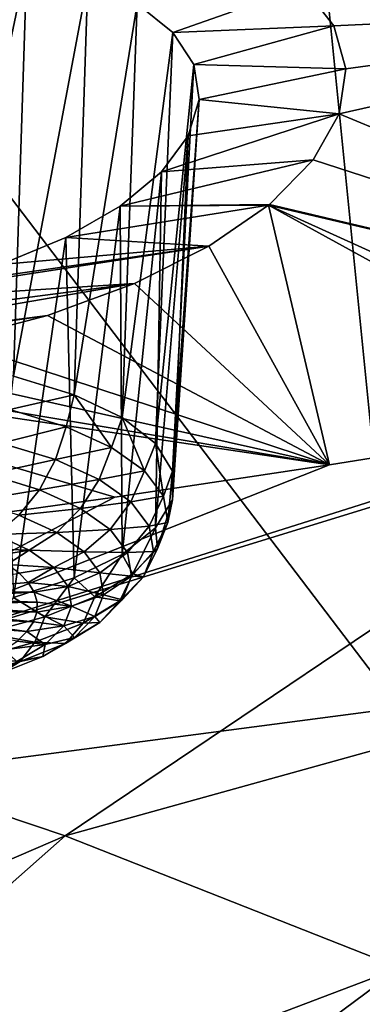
# Model space of a CAD drawing. Header units: metres. Extents: x -92 to 264, y -100 to 50.
# Tile 482 of 656: x 217.03 to 218.28, y -11.74 to -8.14. Entities that reach past the tile are written whole.
import ezdxf

# ---------------------------------------------------------------- set-up
doc = ezdxf.new("R2010")
doc.units = ezdxf.units.M
doc.layers.add('solid_21062050_01', color=7, linetype='CONTINUOUS')

msp = doc.modelspace()

# ---------------------------------------------------------------- linework, layer by layer
at = {"layer": 'solid_21062050_01'}
for points in [[(220.628174, -5.364269, 207.362213), (217.93573, -5.889867, 208.823853), (221.82106, -10.098863, 214.138824)], [(217.93573, -5.889867, 208.823853), (215.127121, -6.340286, 210.076675), (218.413559, -10.658474, 215.695007)], [(217.93573, -5.889867, 208.823853), (218.413559, -10.658474, 215.695007), (221.82106, -10.098863, 214.138824)], [(215.127121, -6.340286, 210.076675), (214.881866, -11.121347, 216.982498), (218.413559, -10.658474, 215.695007)], [(216.792084, -7.891219, 146.709167), (217.051468, -7.932848, 146.85524), (216.742676, -9.394676, 146.242386)], [(217.051468, -7.932848, 146.85524), (217.001907, -9.444964, 146.383347), (216.742676, -9.394676, 146.242386)], [(217.274551, -7.997602, 147.041916), (217.001907, -9.444964, 146.383347), (217.051468, -7.932848, 146.85524)], [(217.274551, -7.997602, 147.041916), (217.22435, -9.513222, 146.571655), (217.001907, -9.444964, 146.383347)], [(217.274551, -7.997602, 147.041916), (217.455154, -8.083465, 147.263199), (217.22435, -9.513222, 146.571655)], [(217.455154, -8.083465, 147.263199), (218.062988, -8.019053, 147.270508), (217.586227, -8.187284, 147.51062)], [(217.586227, -8.187284, 147.51062), (218.062988, -8.019053, 147.270508), (218.175034, -8.163038, 147.597382)], [(218.175034, -8.163038, 147.597382), (218.062988, -8.019053, 147.270508), (220.00119, -8.078667, 147.874298)], [(217.455154, -8.083465, 147.263199), (217.400299, -9.596465, 146.799057), (217.22435, -9.513222, 146.571655)], [(217.455154, -8.083465, 147.263199), (217.586227, -8.187284, 147.51062), (217.400299, -9.596465, 146.799057)], [(218.219315, -8.320351, 147.935837), (218.175034, -8.163038, 147.597382), (220.00119, -8.078667, 147.874298)], [(218.194199, -8.485626, 148.274567), (220.00119, -8.078667, 147.874298), (220.393204, -9.397864, 150.704163)], [(218.194199, -8.485626, 148.274567), (218.219315, -8.320351, 147.935837), (220.00119, -8.078667, 147.874298)], [(217.586227, -8.187284, 147.51062), (218.175034, -8.163038, 147.597382), (217.662735, -8.305269, 147.774963)], [(217.662735, -8.305269, 147.774963), (218.175034, -8.163038, 147.597382), (218.219315, -8.320351, 147.935837)], [(217.586227, -8.187284, 147.51062), (217.522064, -9.691057, 147.055634), (217.400299, -9.596465, 146.799057)], [(217.586227, -8.187284, 147.51062), (217.662735, -8.305269, 147.774963), (217.522064, -9.691057, 147.055634)], [(217.662735, -8.305269, 147.774963), (217.584305, -9.792863, 147.330154), (217.522064, -9.691057, 147.055634)], [(217.662735, -8.305269, 147.774963), (217.681488, -8.432983, 148.046295), (217.584305, -9.792863, 147.330154)], [(217.662735, -8.305269, 147.774963), (218.219315, -8.320351, 147.935837), (217.681488, -8.432983, 148.046295)], [(217.681488, -8.432983, 148.046295), (218.219315, -8.320351, 147.935837), (218.194199, -8.485626, 148.274567)], [(217.681488, -8.432983, 148.046295), (217.58432, -9.897433, 147.610626), (217.584305, -9.792863, 147.330154)], [(217.681488, -8.432983, 148.046295), (217.641373, -8.565484, 148.31424), (217.58432, -9.897433, 147.610626)], [(217.681488, -8.432983, 148.046295), (218.194199, -8.485626, 148.274567), (217.641373, -8.565484, 148.31424)], [(217.543686, -8.697464, 148.568283), (218.194199, -8.485626, 148.274567), (218.099579, -8.653395, 148.602554)], [(217.641373, -8.565484, 148.31424), (218.194199, -8.485626, 148.274567), (217.543686, -8.697464, 148.568283)], [(218.099579, -8.653395, 148.602554), (218.194199, -8.485626, 148.274567), (220.393204, -9.397864, 150.704163)], [(217.641373, -8.565484, 148.31424), (217.522095, -10.000198, 147.884796), (217.58432, -9.897433, 147.610626)], [(217.641373, -8.565484, 148.31424), (217.543686, -8.697464, 148.568283), (217.522095, -10.000198, 147.884796)], [(217.392593, -8.823163, 148.797745), (218.099579, -8.653395, 148.602554), (217.939117, -8.816452, 148.906189)], [(217.543686, -8.697464, 148.568283), (218.099579, -8.653395, 148.602554), (217.392593, -8.823163, 148.797745)], [(217.939117, -8.816452, 148.906189), (218.099579, -8.653395, 148.602554), (220.393204, -9.397864, 150.704163)], [(217.543686, -8.697464, 148.568283), (217.392593, -8.823163, 148.797745), (217.40036, -10.096667, 148.140671)], [(217.543686, -8.697464, 148.568283), (217.40036, -10.096667, 148.140671), (217.522095, -10.000198, 147.884796)], [(217.194244, -8.93763, 148.994019), (217.935776, -8.819203, 148.911179), (217.718048, -8.969341, 149.175827)], [(217.392593, -8.823163, 148.797745), (217.935776, -8.819203, 148.911179), (217.194244, -8.93763, 148.994019)], [(217.392593, -8.823163, 148.797745), (217.194244, -8.93763, 148.994019), (217.224442, -10.182622, 148.367081)], [(217.392593, -8.823163, 148.797745), (217.224442, -10.182622, 148.367081), (217.40036, -10.096667, 148.140671)], [(217.392593, -8.823163, 148.797745), (217.939117, -8.816452, 148.906189), (217.935776, -8.819203, 148.911179)], [(217.718048, -8.969341, 149.175827), (217.935776, -8.819203, 148.911179), (218.158585, -9.76967, 150.947601)], [(217.935776, -8.819203, 148.911179), (217.939117, -8.816452, 148.906189), (220.393204, -9.397864, 150.704163)], [(217.935776, -8.819203, 148.911179), (220.393204, -9.397864, 150.704163), (219.5392, -9.546349, 150.802124)], [(217.935776, -8.819203, 148.911179), (219.5392, -9.546349, 150.802124), (219.325119, -9.582318, 150.825714)], [(217.935776, -8.819203, 148.911179), (219.325119, -9.582318, 150.825714), (218.158585, -9.76967, 150.947601)], [(217.194244, -8.93763, 148.994019), (217.718048, -8.969341, 149.175827), (216.955765, -9.036703, 149.150238)], [(217.194244, -8.93763, 148.994019), (216.955765, -9.036703, 149.150238), (217.002014, -10.254308, 148.554138)], [(217.194244, -8.93763, 148.994019), (217.002014, -10.254308, 148.554138), (217.224442, -10.182622, 148.367081)], [(216.395325, -9.173598, 149.319916), (217.718048, -8.969341, 149.175827), (217.445068, -9.106043, 149.401428)], [(216.685715, -9.116514, 149.260452), (217.718048, -8.969341, 149.175827), (216.395325, -9.173598, 149.319916)], [(216.955765, -9.036703, 149.150238), (217.718048, -8.969341, 149.175827), (216.685715, -9.116514, 149.260452)], [(217.445068, -9.106043, 149.401428), (217.718048, -8.969341, 149.175827), (218.158585, -9.76967, 150.947601)], [(215.30484, -9.385119, 149.548172), (217.445068, -9.106043, 149.401428), (215.656509, -9.41356, 149.676407)], [(216.395325, -9.173598, 149.319916), (217.445068, -9.106043, 149.401428), (215.30484, -9.385119, 149.548172)], [(215.656509, -9.41356, 149.676407), (217.445068, -9.106043, 149.401428), (217.126999, -9.222836, 149.577133)], [(217.126999, -9.222836, 149.577133), (217.445068, -9.106043, 149.401428), (218.158585, -9.76967, 150.947601)], [(215.656509, -9.41356, 149.676407), (217.126999, -9.222836, 149.577133), (215.786133, -9.416341, 149.707764)], [(215.786133, -9.416341, 149.707764), (217.126999, -9.222836, 149.577133), (216.776932, -9.314545, 149.695282)], [(216.776932, -9.314545, 149.695282), (217.126999, -9.222836, 149.577133), (218.158585, -9.76967, 150.947601)], [(216.407257, -9.378084, 149.752151), (216.776932, -9.314545, 149.695282), (218.158585, -9.76967, 150.947601)], [(216.030807, -9.411306, 149.745804), (216.407257, -9.378084, 149.752151), (218.158585, -9.76967, 150.947601)], [(215.786133, -9.416341, 149.707764), (216.030807, -9.411306, 149.745804), (218.158585, -9.76967, 150.947601)], [(215.786133, -9.416341, 149.707764), (218.158585, -9.76967, 150.947601), (217.373657, -9.887734, 151.02356)], [(215.786133, -9.416341, 149.707764), (217.373657, -9.887734, 151.02356), (215.912933, -10.090937, 151.152588)], [(216.988739, -9.567406, 146.358521), (217.001907, -9.444964, 146.383347), (217.22435, -9.513222, 146.571655)], [(217.195023, -9.629853, 146.530869), (216.988739, -9.567406, 146.358521), (217.22435, -9.513222, 146.571655)], [(217.361588, -9.705436, 146.737503), (217.195023, -9.629853, 146.530869), (217.22435, -9.513222, 146.571655)], [(217.361588, -9.705436, 146.737503), (217.22435, -9.513222, 146.571655), (217.400299, -9.596465, 146.799057)], [(215.857254, -10.678091, 152.388931), (219.325119, -9.582318, 150.825714), (219.5392, -9.546349, 150.802124)], [(217.192032, -11.126248, 153.633728), (215.857254, -10.678091, 152.388931), (219.5392, -9.546349, 150.802124)], [(216.957687, -9.689772, 146.359894), (216.988739, -9.567406, 146.358521), (217.195023, -9.629853, 146.530869)], [(217.192032, -11.126248, 153.633728), (219.5392, -9.546349, 150.802124), (220.976456, -10.076524, 152.278198)], [(215.857254, -10.678091, 152.388931), (218.158585, -9.76967, 150.947601), (219.325119, -9.582318, 150.825714)], [(217.482025, -9.791248, 146.97049), (217.361588, -9.705436, 146.737503), (217.400299, -9.596465, 146.799057)], [(217.482025, -9.791248, 146.97049), (217.400299, -9.596465, 146.799057), (217.522064, -9.691057, 147.055634)], [(217.155991, -9.749805, 146.525574), (216.957687, -9.689772, 146.359894), (217.195023, -9.629853, 146.530869)], [(217.155991, -9.749805, 146.525574), (217.195023, -9.629853, 146.530869), (217.361588, -9.705436, 146.737503)], [(217.155991, -9.749805, 146.525574), (216.910736, -9.803658, 146.387573), (216.957687, -9.689772, 146.359894)], [(217.155991, -9.749805, 146.525574), (217.361588, -9.705436, 146.737503), (217.316116, -9.822466, 146.724213)], [(217.316116, -9.822466, 146.724213), (217.361588, -9.705436, 146.737503), (217.482025, -9.791248, 146.97049)], [(217.551712, -9.883993, 147.220886), (217.482025, -9.791248, 146.97049), (217.522064, -9.691057, 147.055634)], [(217.551712, -9.883993, 147.220886), (217.522064, -9.691057, 147.055634), (217.584305, -9.792863, 147.330154)], [(217.155991, -9.749805, 146.525574), (217.097153, -9.860087, 146.543304), (216.910736, -9.803658, 146.387573)], [(217.155991, -9.749805, 146.525574), (217.316116, -9.822466, 146.724213), (217.097153, -9.860087, 146.543304)], [(215.857254, -10.678091, 152.388931), (217.373657, -9.887734, 151.02356), (218.158585, -9.76967, 150.947601)], [(217.316116, -9.822466, 146.724213), (217.482025, -9.791248, 146.97049), (217.4319, -9.904961, 146.948196)], [(217.4319, -9.904961, 146.948196), (217.482025, -9.791248, 146.97049), (217.551712, -9.883993, 147.220886)], [(217.567978, -9.980106, 147.47905), (217.551712, -9.883993, 147.220886), (217.584305, -9.792863, 147.330154)], [(217.567978, -9.980106, 147.47905), (217.584305, -9.792863, 147.330154), (217.58432, -9.897433, 147.610626)], [(217.097153, -9.860087, 146.543304), (216.850891, -9.901801, 146.439774), (216.910736, -9.803658, 146.387573)], [(217.316116, -9.822466, 146.724213), (217.247665, -9.928387, 146.730026), (217.097153, -9.860087, 146.543304)], [(217.316116, -9.822466, 146.724213), (217.4319, -9.904961, 146.948196), (217.247665, -9.928387, 146.730026)], [(217.097153, -9.860087, 146.543304), (217.022232, -9.953669, 146.582916), (216.850891, -9.901801, 146.439774)], [(217.097153, -9.860087, 146.543304), (217.247665, -9.928387, 146.730026), (217.022232, -9.953669, 146.582916)], [(215.857254, -10.678091, 152.388931), (215.912933, -10.090937, 151.152588), (217.373657, -9.887734, 151.02356)], [(217.4319, -9.904961, 146.948196), (217.551712, -9.883993, 147.220886), (217.498901, -9.99412, 147.188919)], [(217.498901, -9.99412, 147.188919), (217.551712, -9.883993, 147.220886), (217.567978, -9.980106, 147.47905)], [(217.530182, -10.075893, 147.735077), (217.58432, -9.897433, 147.610626), (217.522095, -10.000198, 147.884796)], [(217.530182, -10.075893, 147.735077), (217.567978, -9.980106, 147.47905), (217.58432, -9.897433, 147.610626)], [(217.247665, -9.928387, 146.730026), (217.160568, -10.016446, 146.754547), (217.022232, -9.953669, 146.582916)], [(217.247665, -9.928387, 146.730026), (217.356491, -10.00593, 146.940567), (217.160568, -10.016446, 146.754547)], [(217.4319, -9.904961, 146.948196), (217.356491, -10.00593, 146.940567), (217.247665, -9.928387, 146.730026)], [(217.4319, -9.904961, 146.948196), (217.498901, -9.99412, 147.188919), (217.356491, -10.00593, 146.940567)], [(217.022232, -9.953669, 146.582916), (217.160568, -10.016446, 146.754547), (216.93602, -10.024583, 146.641907)], [(217.356491, -10.00593, 146.940567), (217.260605, -10.08772, 146.948059), (217.160568, -10.016446, 146.754547)], [(217.356491, -10.00593, 146.940567), (217.419464, -10.089738, 147.166824), (217.260605, -10.08772, 146.948059)], [(217.498901, -9.99412, 147.188919), (217.419464, -10.089738, 147.166824), (217.356491, -10.00593, 146.940567)], [(217.439774, -10.167675, 147.979126), (217.522095, -10.000198, 147.884796), (217.40036, -10.096667, 148.140671)], [(217.498901, -9.99412, 147.188919), (217.514526, -10.086516, 147.437103), (217.419464, -10.089738, 147.166824)], [(217.439774, -10.167675, 147.979126), (217.530182, -10.075893, 147.735077), (217.522095, -10.000198, 147.884796)], [(217.498901, -9.99412, 147.188919), (217.567978, -9.980106, 147.47905), (217.514526, -10.086516, 147.437103)], [(217.514526, -10.086516, 147.437103), (217.567978, -9.980106, 147.47905), (217.530182, -10.075893, 147.735077)], [(216.93602, -10.024583, 146.641907), (217.06041, -10.081029, 146.796219), (216.861481, -10.074894, 146.734558)], [(217.160568, -10.016446, 146.754547), (217.06041, -10.081029, 146.796219), (216.93602, -10.024583, 146.641907)], [(217.160568, -10.016446, 146.754547), (217.260605, -10.08772, 146.948059), (217.06041, -10.081029, 146.796219)], [(217.06041, -10.081029, 146.796219), (216.925308, -10.103016, 146.811493), (216.861481, -10.074894, 146.734558)], [(217.06041, -10.081029, 146.796219), (216.979568, -10.133528, 146.894608), (216.925308, -10.103016, 146.811493)], [(217.06041, -10.081029, 146.796219), (217.15036, -10.145116, 146.97023), (216.979568, -10.133528, 146.894608)], [(217.260605, -10.08772, 146.948059), (217.15036, -10.145116, 146.97023), (217.06041, -10.081029, 146.796219)], [(218.416779, -11.609113, 154.974945), (217.192032, -11.126248, 153.633728), (220.976456, -10.076524, 152.278198)], [(217.478195, -10.1786, 147.683228), (217.530182, -10.075893, 147.735077), (217.439774, -10.167675, 147.979126)], [(217.514526, -10.086516, 147.437103), (217.530182, -10.075893, 147.735077), (217.478195, -10.1786, 147.683228)], [(217.260605, -10.08772, 146.948059), (217.318497, -10.164752, 147.156036), (217.15036, -10.145116, 146.97023)], [(217.300247, -10.251922, 148.201813), (217.40036, -10.096667, 148.140671), (217.224442, -10.182622, 148.367081)], [(217.419464, -10.089738, 147.166824), (217.318497, -10.164752, 147.156036), (217.260605, -10.08772, 146.948059)], [(217.300247, -10.251922, 148.201813), (217.439774, -10.167675, 147.979126), (217.40036, -10.096667, 148.140671)], [(217.419464, -10.089738, 147.166824), (217.434158, -10.176589, 147.400116), (217.318497, -10.164752, 147.156036)], [(217.514526, -10.086516, 147.437103), (217.434158, -10.176589, 147.400116), (217.419464, -10.089738, 147.166824)], [(217.514526, -10.086516, 147.437103), (217.478195, -10.1786, 147.683228), (217.434158, -10.176589, 147.400116)], [(217.15036, -10.145116, 146.97023), (217.023575, -10.166047, 146.982849), (216.979568, -10.133528, 146.894608)], [(217.15036, -10.145116, 146.97023), (217.056763, -10.200164, 147.075134), (217.023575, -10.166047, 146.982849)], [(217.15036, -10.145116, 146.97023), (217.202408, -10.214379, 147.157227), (217.056763, -10.200164, 147.075134)], [(217.318497, -10.164752, 147.156036), (217.202408, -10.214379, 147.157227), (217.15036, -10.145116, 146.97023)], [(216.643539, -10.234225, 147.173813), (217.023575, -10.166047, 146.982849), (217.056763, -10.200164, 147.075134)], [(217.116959, -10.325398, 148.394577), (217.224442, -10.182622, 148.367081), (217.002014, -10.254308, 148.554138)], [(217.116959, -10.325398, 148.394577), (217.300247, -10.251922, 148.201813), (217.224442, -10.182622, 148.367081)], [(217.318497, -10.164752, 147.156036), (217.332001, -10.244581, 147.370468), (217.202408, -10.214379, 147.157227)], [(217.391281, -10.266832, 147.917847), (217.439774, -10.167675, 147.979126), (217.300247, -10.251922, 148.201813)], [(217.434158, -10.176589, 147.400116), (217.332001, -10.244581, 147.370468), (217.318497, -10.164752, 147.156036)], [(217.434158, -10.176589, 147.400116), (217.400009, -10.263145, 147.631485), (217.332001, -10.244581, 147.370468)], [(217.478195, -10.1786, 147.683228), (217.439774, -10.167675, 147.979126), (217.391281, -10.266832, 147.917847)], [(217.478195, -10.1786, 147.683228), (217.391281, -10.266832, 147.917847), (217.400009, -10.263145, 147.631485)], [(217.478195, -10.1786, 147.683228), (217.400009, -10.263145, 147.631485), (217.434158, -10.176589, 147.400116)], [(216.643539, -10.234225, 147.173813), (217.056763, -10.200164, 147.075134), (217.078735, -10.235449, 147.170303)], [(217.202408, -10.214379, 147.157227), (217.078735, -10.235449, 147.170303), (217.056763, -10.200164, 147.075134)], [(217.202408, -10.214379, 147.157227), (217.214554, -10.286158, 147.350037), (217.078735, -10.235449, 147.170303)], [(217.332001, -10.244581, 147.370468), (217.214554, -10.286158, 147.350037), (217.202408, -10.214379, 147.157227)], [(216.657974, -10.256397, 147.233627), (216.643539, -10.234225, 147.173813), (217.078735, -10.235449, 147.170303)], [(216.657974, -10.256397, 147.233627), (217.078735, -10.235449, 147.170303), (217.089218, -10.27146, 147.267136)], [(216.663956, -10.279102, 147.294662), (216.657974, -10.256397, 147.233627), (217.089218, -10.27146, 147.267136)], [(216.896942, -10.38528, 148.550034), (217.116959, -10.325398, 148.394577), (217.002014, -10.254308, 148.554138)], [(217.214554, -10.286158, 147.350037), (217.089218, -10.27146, 147.267136), (217.078735, -10.235449, 147.170303)], [(217.257156, -10.347823, 148.131927), (217.300247, -10.251922, 148.201813), (217.116959, -10.325398, 148.394577)], [(217.332001, -10.244581, 147.370468), (217.300598, -10.32414, 147.583115), (217.214554, -10.286158, 147.350037)], [(217.391281, -10.266832, 147.917847), (217.300247, -10.251922, 148.201813), (217.257156, -10.347823, 148.131927)], [(217.400009, -10.263145, 147.631485), (217.300598, -10.32414, 147.583115), (217.332001, -10.244581, 147.370468)], [(217.400009, -10.263145, 147.631485), (217.318314, -10.346083, 147.852005), (217.300598, -10.32414, 147.583115)], [(217.391281, -10.266832, 147.917847), (217.318314, -10.346083, 147.852005), (217.400009, -10.263145, 147.631485)], [(216.661392, -10.301951, 147.355896), (216.663956, -10.279102, 147.294662), (217.088058, -10.307742, 147.364426)], [(216.663956, -10.279102, 147.294662), (217.089218, -10.27146, 147.267136), (217.088058, -10.307742, 147.364426)], [(217.214554, -10.286158, 147.350037), (217.088058, -10.307742, 147.364426), (217.089218, -10.27146, 147.267136)], [(217.214554, -10.286158, 147.350037), (217.186325, -10.357694, 147.541245), (217.088058, -10.307742, 147.364426)], [(217.300598, -10.32414, 147.583115), (217.186325, -10.357694, 147.541245), (217.214554, -10.286158, 147.350037)], [(217.391281, -10.266832, 147.917847), (217.257156, -10.347823, 148.131927), (217.318314, -10.346083, 147.852005)], [(216.630936, -10.346524, 147.474731), (216.65033, -10.324554, 147.41626), (217.051041, -10.379301, 147.555481)], [(216.65033, -10.324554, 147.41626), (216.661392, -10.301951, 147.355896), (217.075272, -10.343841, 147.460938)], [(216.65033, -10.324554, 147.41626), (217.075272, -10.343841, 147.460938), (217.051041, -10.379301, 147.555481)], [(216.661392, -10.301951, 147.355896), (217.088058, -10.307742, 147.364426), (217.075272, -10.343841, 147.460938)], [(217.080948, -10.418458, 148.31723), (217.116959, -10.325398, 148.394577), (216.896942, -10.38528, 148.550034)], [(217.186325, -10.357694, 147.541245), (217.075272, -10.343841, 147.460938), (217.088058, -10.307742, 147.364426)], [(217.257156, -10.347823, 148.131927), (217.116959, -10.325398, 148.394577), (217.080948, -10.418458, 148.31723)], [(217.300598, -10.32414, 147.583115), (217.225525, -10.400372, 147.785812), (217.186325, -10.357694, 147.541245)], [(217.318314, -10.346083, 147.852005), (217.225525, -10.400372, 147.785812), (217.300598, -10.32414, 147.583115)], [(216.630936, -10.346524, 147.474731), (217.051041, -10.379301, 147.555481), (217.015656, -10.413677, 147.646851)], [(217.186325, -10.357694, 147.541245), (217.051041, -10.379301, 147.555481), (217.075272, -10.343841, 147.460938)], [(217.186325, -10.357694, 147.541245), (217.118805, -10.426237, 147.723495), (217.051041, -10.379301, 147.555481)], [(217.257156, -10.347823, 148.131927), (217.080948, -10.418458, 148.31723), (217.19223, -10.422212, 148.053238)], [(217.225525, -10.400372, 147.785812), (217.118805, -10.426237, 147.723495), (217.186325, -10.357694, 147.541245)], [(217.318314, -10.346083, 147.852005), (217.19223, -10.422212, 148.053238), (217.225525, -10.400372, 147.785812)], [(217.257156, -10.347823, 148.131927), (217.19223, -10.422212, 148.053238), (217.318314, -10.346083, 147.852005)], [(217.080948, -10.418458, 148.31723), (216.896942, -10.38528, 148.550034), (216.869446, -10.476025, 148.466675)], [(217.118805, -10.426237, 147.723495), (217.015656, -10.413677, 147.646851), (217.051041, -10.379301, 147.555481)], [(217.225525, -10.400372, 147.785812), (217.109634, -10.470345, 147.970779), (217.118805, -10.426237, 147.723495)], [(217.19223, -10.422212, 148.053238), (217.109634, -10.470345, 147.970779), (217.225525, -10.400372, 147.785812)], [(217.080948, -10.418458, 148.31723), (216.869446, -10.476025, 148.466675), (217.026611, -10.488607, 148.227432)], [(217.118805, -10.426237, 147.723495), (216.969559, -10.446537, 147.733902), (217.015656, -10.413677, 147.646851)], [(217.118805, -10.426237, 147.723495), (217.014618, -10.489155, 147.889801), (216.969559, -10.446537, 147.733902)], [(217.109634, -10.470345, 147.970779), (217.014618, -10.489155, 147.889801), (217.118805, -10.426237, 147.723495)], [(217.080948, -10.418458, 148.31723), (217.026611, -10.488607, 148.227432), (217.19223, -10.422212, 148.053238)], [(217.19223, -10.422212, 148.053238), (217.026611, -10.488607, 148.227432), (217.109634, -10.470345, 147.970779)], [(216.869446, -10.476025, 148.466675), (216.827789, -10.542719, 148.367889), (217.026611, -10.488607, 148.227432)], [(217.109634, -10.470345, 147.970779), (216.957397, -10.531373, 148.13089), (217.014618, -10.489155, 147.889801)], [(217.026611, -10.488607, 148.227432), (216.957397, -10.531373, 148.13089), (217.109634, -10.470345, 147.970779)], [(217.026611, -10.488607, 148.227432), (216.827789, -10.542719, 148.367889), (216.957397, -10.531373, 148.13089)], [(218.413559, -10.658474, 215.695007), (214.881866, -11.121347, 216.982498), (221.229599, -15.358991, 221.253723)], [(214.278687, -12.381856, 155.84874), (215.857254, -10.678091, 152.388931), (217.192032, -11.126248, 153.633728)], [(214.881866, -11.121347, 216.982498), (211.249863, -11.484357, 217.992599), (217.155609, -15.889269, 222.728546)], [(215.315384, -12.784472, 156.967056), (214.278687, -12.381856, 155.84874), (217.192032, -11.126248, 153.633728)], [(214.881866, -11.121347, 216.982498), (217.155609, -15.889269, 222.728546), (221.229599, -15.358991, 221.253723)], [(215.315384, -12.784472, 156.967056), (217.192032, -11.126248, 153.633728), (218.416779, -11.609113, 154.974945)], [(211.249863, -11.484357, 217.992599), (212.967438, -16.30514, 223.885605), (217.155609, -15.889269, 222.728546)], [(216.253433, -13.213955, 158.159988), (215.315384, -12.784472, 156.967056), (218.416779, -11.609113, 154.974945)], [(216.253433, -13.213955, 158.159988), (218.416779, -11.609113, 154.974945), (219.523651, -12.123595, 156.403976)]]:
    msp.add_3dface(points, dxfattribs=at)

doc.saveas('drawing.dxf')
